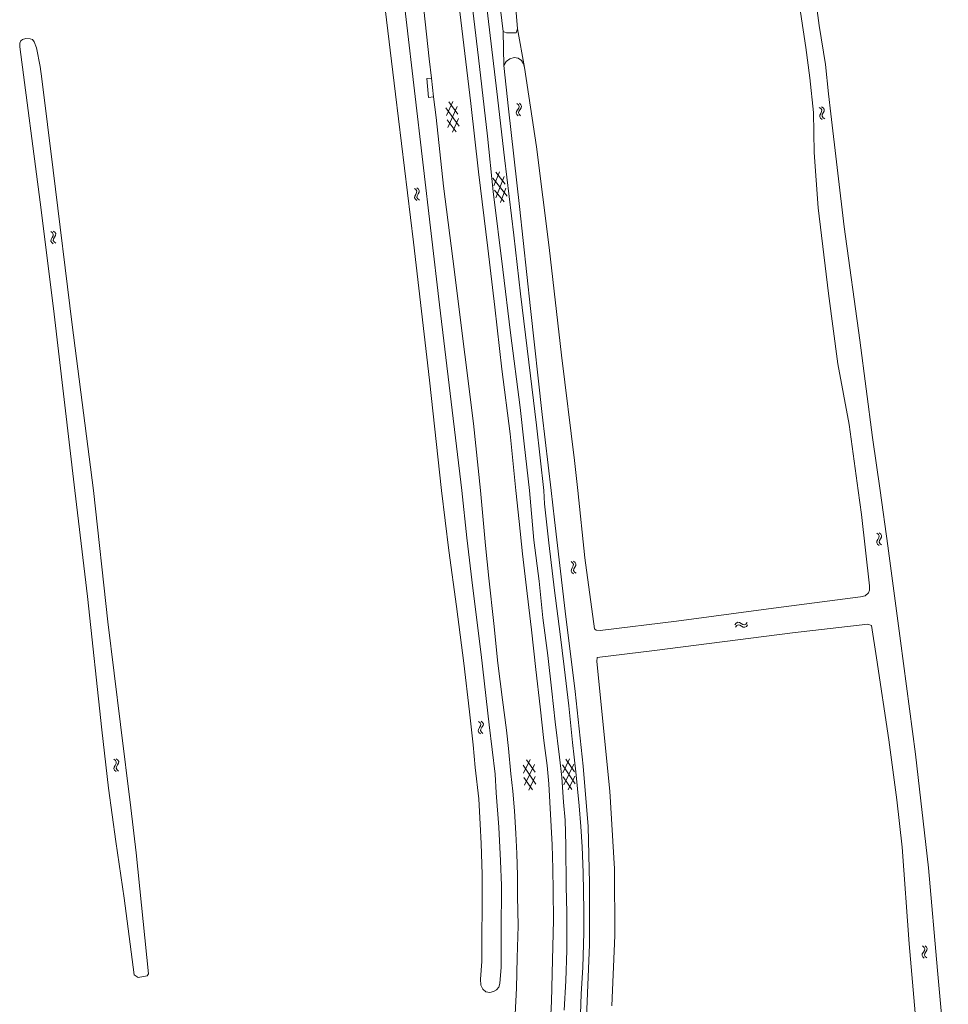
# Model space of a CAD drawing. Header units: metres. Extents: x 189705 to 199106, y 581686 to 588448.
# Tile 325 of 555: x 196444 to 196631, y 585897 to 586095. Entities that reach past the tile are written whole.
import ezdxf

# ---------------------------------------------------------------- set-up
doc = ezdxf.new("R2010")
doc.units = ezdxf.units.M
doc.layers.add('B-WA-OG-GBKN-G', color=7, linetype='Continuous', lineweight=18)

msp = doc.modelspace()

# ---------------------------------------------------------------- linework, layer by layer
at = {"layer": 'B-WA-OG-GBKN-G'}
for p, q in [((196530.264, 586075.347), (196531.485, 586078.142)), ((196530.736, 586078.058), (196532.547, 586075.603)), ((196530.09, 586076.893), (196532.819, 586073.193)), ((196530.534, 586072.936), (196532.373, 586077.148)), ((196544.296, 586076.148), (196544.219, 586075.827)), ((196544.527, 586076.484), (196544.296, 586076.148)), ((196544.395, 586077.727), (196544.689, 586077.445)), ((196544.756, 586076.83), (196544.527, 586076.484)), ((196544.689, 586077.445), (196544.828, 586077.148)), ((196544.792, 586076.199), (196544.716, 586075.878)), ((196544.716, 586075.878), (196544.857, 586075.573)), ((196544.828, 586077.148), (196544.756, 586076.83)), ((196545.021, 586076.536), (196544.792, 586076.199)), ((196544.889, 586077.777), (196545.185, 586077.498)), ((196545.251, 586076.872), (196545.021, 586076.536)), ((196545.185, 586077.498), (196545.326, 586077.202)), ((196545.326, 586077.202), (196545.251, 586076.872)), ((196605.177, 586076.953), (196605.509, 586076.717)), ((196605.665, 586076.118), (196605.489, 586075.742)), ((196605.509, 586076.717), (196605.69, 586076.443)), ((196605.659, 586077.075), (196605.992, 586076.842)), ((196605.69, 586076.443), (196605.665, 586076.118)), ((196605.97, 586075.867), (196605.792, 586075.499)), ((196606.148, 586076.232), (196605.97, 586075.867)), ((196605.992, 586076.842), (196606.175, 586076.57)), ((196606.175, 586076.57), (196606.148, 586076.232)), ((196530.36, 586074.486), (196532.17, 586072.03)), ((196531.423, 586071.946), (196532.644, 586074.745)), ((196544.219, 586075.827), (196544.363, 586075.522)), ((196544.363, 586075.522), (196544.659, 586075.241)), ((196544.857, 586075.573), (196545.153, 586075.291)), ((196605.309, 586075.376), (196605.28, 586075.048)), ((196605.28, 586075.048), (196605.467, 586074.767)), ((196605.489, 586075.742), (196605.309, 586075.376)), ((196605.467, 586074.767), (196605.801, 586074.532)), ((196605.792, 586075.499), (196605.764, 586075.171)), ((196605.764, 586075.171), (196605.948, 586074.89)), ((196605.948, 586074.89), (196606.282, 586074.654)), ((196539.785, 586061.19), (196540.881, 586064.037)), ((196539.543, 586062.727), (196542.433, 586059.152)), ((196540.137, 586063.919), (196542.055, 586061.547)), ((196540.163, 586058.794), (196541.813, 586063.083)), ((196523.789, 586060.682), (196524.111, 586060.433)), ((196524.111, 586060.433), (196524.281, 586060.151)), ((196524.281, 586060.151), (196524.242, 586059.827)), ((196524.275, 586060.784), (196524.599, 586060.537)), ((196524.599, 586060.537), (196524.77, 586060.258)), ((196524.77, 586060.258), (196524.73, 586059.922)), ((196539.919, 586060.335), (196541.837, 586057.962)), ((196541.094, 586057.844), (196542.19, 586060.694)), ((196523.855, 586059.101), (196523.813, 586058.775)), ((196523.813, 586058.775), (196523.988, 586058.486)), ((196524.051, 586059.46), (196523.855, 586059.101)), ((196523.988, 586058.486), (196524.312, 586058.237)), ((196524.242, 586059.827), (196524.051, 586059.46)), ((196524.344, 586059.204), (196524.301, 586058.877)), ((196524.301, 586058.877), (196524.474, 586058.588)), ((196524.536, 586059.564), (196524.344, 586059.204)), ((196524.474, 586058.588), (196524.798, 586058.339)), ((196524.73, 586059.922), (196524.536, 586059.564)), ((196451.177, 586052.113), (196451.499, 586051.864)), ((196450.69, 586052.014), (196451.011, 586051.763)), ((196450.747, 586050.433), (196450.703, 586050.107)), ((196450.944, 586050.79), (196450.747, 586050.433)), ((196451.138, 586051.157), (196450.944, 586050.79)), ((196451.011, 586051.763), (196451.179, 586051.48)), ((196451.179, 586051.48), (196451.138, 586051.157)), ((196451.236, 586050.532), (196451.191, 586050.206)), ((196451.191, 586050.206), (196451.362, 586049.916)), ((196451.431, 586050.891), (196451.236, 586050.532)), ((196451.626, 586051.248), (196451.431, 586050.891)), ((196451.499, 586051.864), (196451.669, 586051.584)), ((196451.669, 586051.584), (196451.626, 586051.248)), ((196450.703, 586050.107), (196450.876, 586049.817)), ((196450.876, 586049.817), (196451.198, 586049.566)), ((196451.362, 586049.916), (196451.685, 586049.665)), ((196616.745, 585991.382), (196617.064, 585991.129)), ((196617.064, 585991.129), (196617.23, 585990.845)), ((196617.23, 585990.845), (196617.187, 585990.522)), ((196617.233, 585991.478), (196617.553, 585991.227)), ((196617.553, 585991.227), (196617.721, 585990.945)), ((196617.721, 585990.945), (196617.676, 585990.61)), ((196616.791, 585989.801), (196616.744, 585989.475)), ((196616.744, 585989.475), (196616.915, 585989.184)), ((196616.991, 585990.157), (196616.791, 585989.801)), ((196616.915, 585989.184), (196617.236, 585988.931)), ((196617.187, 585990.522), (196616.991, 585990.157)), ((196617.28, 585989.897), (196617.234, 585989.571)), ((196617.234, 585989.571), (196617.402, 585989.28)), ((196617.478, 585990.254), (196617.28, 585989.897)), ((196617.402, 585989.28), (196617.723, 585989.027)), ((196617.676, 585990.61), (196617.478, 585990.254)), ((196555.286, 585985.687), (196555.607, 585985.436)), ((196555.607, 585985.436), (196555.775, 585985.153)), ((196555.775, 585985.153), (196555.734, 585984.83)), ((196555.773, 585985.786), (196556.095, 585985.537)), ((196556.222, 585984.921), (196556.027, 585984.564)), ((196556.095, 585985.537), (196556.265, 585985.257)), ((196556.265, 585985.257), (196556.222, 585984.921)), ((196555.343, 585984.106), (196555.299, 585983.78)), ((196555.299, 585983.78), (196555.472, 585983.49)), ((196555.54, 585984.463), (196555.343, 585984.106)), ((196555.472, 585983.49), (196555.794, 585983.239)), ((196555.734, 585984.83), (196555.54, 585984.463)), ((196555.832, 585984.205), (196555.787, 585983.879)), ((196555.787, 585983.879), (196555.958, 585983.589)), ((196556.027, 585984.564), (196555.832, 585984.205)), ((196555.958, 585983.589), (196556.281, 585983.338)), ((196588.243, 585973.01), (196588.501, 585973.326)), ((196588.501, 585973.326), (196588.785, 585973.488)), ((196588.589, 585972.835), (196588.876, 585972.995)), ((196588.785, 585973.488), (196589.12, 585973.436)), ((196588.876, 585972.995), (196589.198, 585972.946)), ((196589.12, 585973.436), (196589.471, 585973.231)), ((196589.471, 585973.231), (196589.825, 585973.027)), ((196589.825, 585973.027), (196590.15, 585972.974)), ((196590.15, 585972.974), (196590.444, 585973.137)), ((196590.444, 585973.137), (196590.703, 585973.453)), ((196588.329, 585972.521), (196588.589, 585972.835)), ((196589.198, 585972.946), (196589.56, 585972.743)), ((196589.56, 585972.743), (196589.911, 585972.536)), ((196589.911, 585972.536), (196590.236, 585972.483)), ((196590.236, 585972.483), (196590.53, 585972.648)), ((196590.53, 585972.648), (196590.79, 585972.964)), ((196536.694, 585953.554), (196537.002, 585953.286)), ((196537.002, 585953.286), (196537.154, 585952.996)), ((196537.186, 585953.628), (196537.495, 585953.362)), ((196537.495, 585953.362), (196537.649, 585953.074)), ((196536.668, 585951.972), (196536.607, 585951.649)), ((196536.607, 585951.649), (196536.764, 585951.351)), ((196536.884, 585952.319), (196536.668, 585951.972)), ((196536.764, 585951.351), (196537.074, 585951.083)), ((196537.097, 585952.675), (196536.884, 585952.319)), ((196537.154, 585952.996), (196537.097, 585952.675)), ((196537.161, 585952.046), (196537.1, 585951.723)), ((196537.1, 585951.723), (196537.256, 585951.424)), ((196537.375, 585952.394), (196537.161, 585952.046)), ((196537.256, 585951.424), (196537.565, 585951.157)), ((196537.589, 585952.74), (196537.375, 585952.394)), ((196537.649, 585953.074), (196537.589, 585952.74)), ((196463.37, 585945.967), (196463.686, 585945.71)), ((196463.686, 585945.71), (196463.848, 585945.424)), ((196463.848, 585945.424), (196463.801, 585945.102)), ((196463.858, 585946.057), (196464.176, 585945.802)), ((196464.176, 585945.802), (196464.34, 585945.519)), ((196464.34, 585945.519), (196464.291, 585945.183)), ((196547.081, 585945.94), (196545.749, 585943.193)), ((196548.042, 585943.36), (196546.331, 585945.886)), ((196554.971, 585946.028), (196553.658, 585943.271)), ((196555.95, 585943.454), (196554.222, 585945.968)), ((196463.396, 585944.385), (196463.346, 585944.06)), ((196463.346, 585944.06), (196463.513, 585943.767)), ((196463.6, 585944.739), (196463.396, 585944.385)), ((196463.513, 585943.767), (196463.83, 585943.51)), ((196463.801, 585945.102), (196463.6, 585944.739)), ((196463.886, 585944.475), (196463.836, 585944.15)), ((196463.836, 585944.15), (196464.001, 585943.857)), ((196464.088, 585944.83), (196463.886, 585944.475)), ((196464.001, 585943.857), (196464.319, 585943.6)), ((196464.291, 585945.183), (196464.088, 585944.83)), ((196548.215, 585940.944), (196545.636, 585944.75)), ((196547.929, 585944.916), (196545.923, 585940.78)), ((196556.14, 585941.039), (196553.535, 585944.827)), ((196555.827, 585945.009), (196553.849, 585940.86)), ((196547.522, 585939.806), (196545.811, 585942.331)), ((196548.103, 585942.496), (196546.771, 585939.752)), ((196555.455, 585939.897), (196553.726, 585942.41)), ((196556.017, 585942.591), (196554.705, 585939.837)), ((196625.957, 585908.446), (196626.26, 585908.174)), ((196626.26, 585908.174), (196626.408, 585907.881)), ((196626.408, 585907.881), (196626.347, 585907.561)), ((196626.449, 585908.512), (196626.754, 585908.242)), ((196626.754, 585908.242), (196626.904, 585907.952)), ((196626.904, 585907.952), (196626.839, 585907.619)), ((196625.908, 585906.864), (196625.842, 585906.542)), ((196625.842, 585906.542), (196625.995, 585906.241)), ((196626.129, 585907.208), (196625.908, 585906.864)), ((196625.995, 585906.241), (196626.301, 585905.97)), ((196626.347, 585907.561), (196626.129, 585907.208)), ((196626.402, 585906.931), (196626.337, 585906.609)), ((196626.337, 585906.609), (196626.488, 585906.308)), ((196626.621, 585907.276), (196626.402, 585906.931)), ((196626.488, 585906.308), (196626.793, 585906.036)), ((196626.839, 585907.619), (196626.621, 585907.276))]:
    msp.add_line(p, q, dxfattribs=at)
at = {"layer": 'B-WA-OG-GBKN-G', "flags": 128}
for points in [[(196524.75, 586226.773), (196524.91, 586221.968), (196525.204, 586216.225), (196525.467, 586211.192), (196525.623, 586207.024), (196525.77, 586204.152), (196526.07, 586201.205), (196526.558, 586196.81), (196527.641, 586187.003), (196528.85, 586177.579), (196530.253, 586165.715), (196531.546, 586155.021), (196532.868, 586143.919), (196534.429, 586131.218), (196535.513, 586121.386), (196536.591, 586112.419), (196538.189, 586098.166), (196540.346, 586080.155), (196541.886, 586066.818), (196543.797, 586051.297), (196545.149, 586039.484), (196546.818, 586025.791), (196548.354, 586013.115), (196549.796, 586000)], [(196520.907, 586199.521), (196521.164, 586197.687), (196522.271, 586188.212), (196523.807, 586175.485), (196525.801, 586159.023), (196527.748, 586141.951), (196529.433, 586126.073), (196531.38, 586109.001), (196533.106, 586094.495), (196535.153, 586077.729), (196536.696, 586063.985), (196538.555, 586048.642), (196539.958, 586036.829), (196541.365, 586024.355), (196543.03, 586011.349), (196544.212, 586000)], [(196541.62, 586092.216), (196538.887, 586114.969), (196535.562, 586140.175)], [(196539.795, 586137.993), (196542.927, 586112.338), (196544.54, 586092.718)], [(196523.422, 586116.98), (196525.129, 586101.661), (196526.781, 586086.748), (196527.23, 586082.829)], [(196520.479, 586109.001), (196528.85, 586037.311), (196533.337, 586000)], [(196514.574, 586107.312), (196514.621, 586107.308), (196515.283, 586107.084), (196515.87, 586106.681), (196516.204, 586106.099), (196516.592, 586105.186), (196517.113, 586103.257), (196517.65, 586099.066), (196519.995, 586079.582), (196523.605, 586049.86), (196526.845, 586022.119), (196529.241, 586000)], [(196546.901, 586000), (196545.864, 586009.361), (196545.026, 586016.652), (196543.093, 586031.69), (196541.583, 586044.366), (196539.595, 586060.039), (196538.476, 586071.167), (196536.691, 586086.893), (196534.239, 586107.114)], [(196604.122, 586101.493), (196605.176, 586093.419), (196606.408, 586085.551), (196607.071, 586079.686), (196607.487, 586075.643), (196610.197, 586052.938), (196613.372, 586030.204), (196615.918, 586010.617), (196617.4, 586000)], [(196612.994, 586000), (196611.17, 586013.213), (196608.907, 586025.424), (196607.07, 586039.561), (196604.938, 586056.791), (196604.132, 586067.896), (196604.011, 586075.959), (196603.321, 586082.913), (196602.473, 586088.995), (196601.427, 586096.061)], [(196544.54, 586092.718), (196544.281, 586091.963), (196542.283, 586091.958), (196541.62, 586092.216)], [(196541.62, 586092.216), (196541.755, 586085.401)], [(196544.54, 586092.718), (196545.906, 586084.952)], [(196459.245, 586000), (196455.008, 586033.264), (196451.185, 586064.357), (196448.899, 586082.698), (196448.526, 586085.187), (196447.789, 586088.945), (196447.374, 586090.111), (196446.99, 586090.592), (196446.557, 586090.767), (196445.642, 586090.811), (196445.033, 586090.629), (196444.654, 586090.347), (196444.479, 586089.837), (196444.433, 586089.125), (196448.536, 586057.932), (196451.224, 586036.543), (196455.504, 586000)], [(196541.755, 586085.401), (196542.251, 586086.175), (196543.005, 586086.74), (196543.821, 586086.956), (196544.635, 586086.835), (196545.344, 586086.378), (196545.742, 586085.703), (196545.906, 586084.952)], [(196551.262, 586000), (196549.473, 586015.268), (196547.104, 586036.523), (196544.926, 586057.027), (196542.691, 586076.677), (196541.755, 586085.401)], [(196545.906, 586084.952), (196548.355, 586069.027), (196550.897, 586048.793), (196553.392, 586027.162), (196556.007, 586005.97), (196556.642, 586000)], [(196527.23, 586082.829), (196526.275, 586082.753), (196526.657, 586078.967), (196527.661, 586079.061)], [(196527.23, 586082.829), (196527.661, 586079.061)], [(196527.661, 586079.061), (196528.133, 586074.935), (196529.651, 586061.14), (196531.531, 586046.508), (196533.95, 586027.329), (196535.646, 586013.434), (196537.075, 586000)], [(196455.504, 586000), (196458.097, 585978.646), (196460.956, 585951.893), (196462.291, 585940.159), (196463.755, 585929.439), (196465.455, 585918.077)], [(196467.862, 585927.191), (196466.784, 585936.197), (196464.696, 585952.96), (196462.179, 585973.576), (196459.245, 586000)], [(196529.241, 586000), (196530.735, 585987.924), (196532.236, 585976.695), (196533.706, 585965.288), (196534.89, 585955.516), (196535.625, 585948.859), (196536.011, 585944.322), (196536.73, 585938.021), (196537.024, 585932.928), (196537.199, 585929.058), (196537.386, 585922.797), (196537.433, 585916.108), (196537.358, 585910.49), (196537.32, 585905.329), (196537.046, 585901.802), (196537.166, 585900.604), (196537.576, 585899.779), (196538.171, 585899.228), (196538.955, 585899.08), (196539.723, 585899.288), (196540.292, 585899.653), (196540.789, 585900.149), (196540.987, 585900.906), (196541.229, 585904.205), (196541.213, 585911.122), (196541.291, 585920.58), (196541.095, 585925.544), (196540.743, 585932.292), (196540.22, 585939.248), (196540.016, 585942.992), (196538.835, 585952.865), (196537.184, 585967.023), (196535.561, 585980.316), (196534.311, 585990.471), (196533.337, 586000)], [(196537.555, 585994.807), (196537.075, 586000)], [(196550.941, 585889.292), (196551.362, 585897.316), (196551.537, 585905.678), (196551.727, 585913.632), (196551.683, 585919.507), (196551.626, 585923.984), (196551.502, 585928.794), (196550.816, 585941.018), (196550.458, 585944.715), (196549.831, 585949.716), (196549.048, 585956.477), (196548.234, 585963.975), (196547.332, 585971.959), (196546.463, 585979.281), (196545.508, 585987.215), (196544.82, 585993.718), (196544.212, 586000)], [(196546.901, 586000), (196547.821, 585990.025), (196548.842, 585981.733), (196549.635, 585974.388), (196550.599, 585966.809), (196551.447, 585959.64), (196552.12, 585953.519), (196552.994, 585946.375), (196553.446, 585942.396), (196553.792, 585937.351), (196554.125, 585933.706), (196554.219, 585928.694), (196554.324, 585920.376), (196554.412, 585915.186), (196554.462, 585907.632), (196554.219, 585901.459), (196553.932, 585895.568)], [(196549.796, 586000), (196549.924, 585997.291), (196550.804, 585989.435), (196551.969, 585979.893), (196553.129, 585971.088), (196553.917, 585964.531), (196554.825, 585956.725), (196555.565, 585949.331), (196556.27, 585943.463), (196556.899, 585936.631), (196557.243, 585932.451), (196557.489, 585928.376), (196557.705, 585923.208), (196557.854, 585915.575), (196557.861, 585911.15), (196557.646, 585904.112), (196557.349, 585898.806), (196557.084, 585892.761)], [(196558.4, 585894.055), (196558.997, 585908.722), (196559.026, 585921.063), (196558.699, 585932.436), (196557.743, 585944.602), (196556.117, 585959.553), (196554.083, 585975.696), (196551.958, 585994.065), (196551.262, 586000)], [(196556.642, 586000), (196558.087, 585986.424), (196559.976, 585972.21), (196560.35, 585971.884), (196561.126, 585971.841), (196576.518, 585973.737), (196595.005, 585976.224), (196613.504, 585978.581)], [(196613.504, 585978.581), (196614.437, 585978.835), (196615.113, 585979.388), (196615.271, 585979.956), (196615.302, 585980.835), (196613.659, 585995.178), (196612.994, 586000)], [(196617.4, 586000), (196618.956, 585988.853), (196621.505, 585969.784), (196624.55, 585946.999), (196627.117, 585924.177), (196628.945, 585903.52), (196631.133, 585879.847)], [(196537.555, 585994.807), (196538.108, 585988.943), (196538.744, 585982.391), (196539.742, 585973.26), (196540.568, 585965.278), (196541.512, 585957.878), (196542.288, 585951.805), (196542.722, 585948.131), (196543.195, 585943.058), (196543.61, 585939.588), (196543.884, 585935.639), (196544.192, 585931.053), (196544.363, 585927.056), (196544.498, 585922.628), (196544.537, 585918.431), (196544.63, 585912.478), (196544.483, 585906.1), (196544.291, 585899.976), (196543.901, 585892.13)], [(196625.68, 585881.145), (196623.257, 585908.907), (196621.887, 585928.307), (196620.762, 585937.847), (196619.145, 585949.848), (196616.674, 585966.382), (196615.687, 585972.843), (196614.977, 585973.144), (196599.818, 585971.351), (196572.089, 585967.827)], [(196572.089, 585967.827), (196560.554, 585966.402), (196560.498, 585965.587), (196563.061, 585939.571), (196564.036, 585923.925), (196564.054, 585910.535), (196563.473, 585896.412)], [(196465.455, 585918.077), (196467.452, 585902.638), (196468.227, 585902.133), (196470.089, 585902.456), (196470.355, 585902.84), (196467.862, 585927.191)]]:
    msp.add_lwpolyline(points, dxfattribs=at)

doc.saveas('drawing.dxf')
